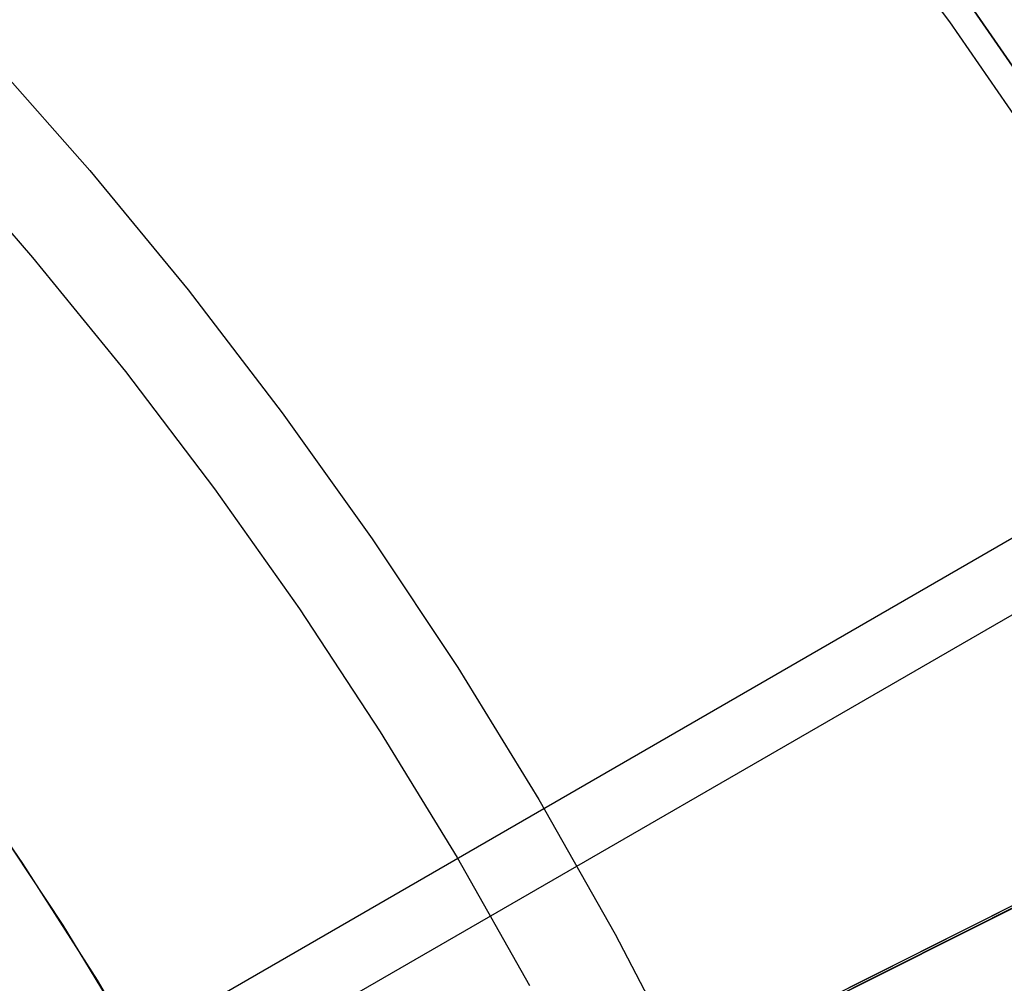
# Model space of a CAD drawing. Header units: millimetres. Extents: x 7986 to 9191, y -11326 to -10283.
# Tile 270 of 312: x 8651 to 8669, y -10627 to -10609. Entities that reach past the tile are written whole.
import ezdxf

# ---------------------------------------------------------------- set-up
doc = ezdxf.new("R2010")
doc.units = ezdxf.units.MM
doc.layers.add('BLANCO METALICO', color=7, linetype='Continuous', true_color=0xededed)
doc.layers.add('color', color=7, linetype='Continuous')
doc.layers.add('luz', color=7, linetype='Continuous')

msp = doc.modelspace()

# ---------------------------------------------------------------- linework, layer by layer
at = {"color": 7, "true_color": 0xffffff}
for p, q in [((9159.718, -10335.254, 40.649), (8648.072, -10630.653, 40.649)), ((9160.337, -10336.326, 35.29), (8648.691, -10631.725, 35.29))]:
    msp.add_line(p, q, dxfattribs=at)
at = {"layer": 'BLANCO METALICO'}
for p, q in [((8666.284, -10605.919, 139.165), (8668.305, -10608.641, 139.165)), ((8666.284, -10605.919, 139.965), (8668.305, -10608.641, 139.965)), ((8670.647, -10611.154, 143.581), (8668.711, -10608.35, 143.581)), ((8668.711, -10608.35, 141.965), (8670.647, -10611.154, 141.965)), ((8670.647, -10611.154, 142.773), (8668.711, -10608.35, 142.773)), ((8668.711, -10608.35, 140.465), (8670.647, -10611.154, 140.465)), ((8668.305, -10608.641, 139.165), (8670.231, -10611.431, 139.165)), ((8668.305, -10608.641, 139.965), (8670.231, -10611.431, 139.965))]:
    msp.add_line(p, q, dxfattribs=at)
at = {"layer": 'color', "color": 254, "true_color": 0xcad1ee}
for p, q in [((8655.514, -10632.208, -3.495), (8724.703, -10597.532, -36.481)), ((8655.514, -10632.208, -3.495), (8724.703, -10597.532, -36.481)), ((8721.671, -10599.052, -37.21), (8643.079, -10638.439, 0.259)), ((8721.671, -10599.052, -37.21), (8643.079, -10638.439, 0.259)), ((8650.315, -10609.248, -7.252), (8652.231, -10611.417, -7.252)), ((8649.357, -10610.968, -8.631), (8651.163, -10613.043, -8.631)), ((8652.231, -10611.417, -7.252), (8654.07, -10613.65, -7.252)), ((8651.163, -10613.043, -8.631), (8652.899, -10615.177, -8.631)), ((8654.07, -10613.65, -7.252), (8655.831, -10615.946, -7.252)), ((8652.899, -10615.177, -8.631), (8654.563, -10617.369, -8.631)), ((8655.831, -10615.946, -7.252), (8657.512, -10618.301, -7.252)), ((8654.563, -10617.369, -8.631), (8656.151, -10619.615, -8.631)), ((8657.512, -10618.301, -7.252), (8659.111, -10620.712, -7.252)), ((8656.151, -10619.615, -8.631), (8657.664, -10621.913, -8.631)), ((8659.111, -10620.712, -7.252), (8660.626, -10623.178, -7.252)), ((8657.664, -10621.913, -8.631), (8659.098, -10624.261, -8.631)), ((8649.507, -10622.238, 17.559), (8650.974, -10624.371, 17.559)), ((8649.507, -10622.238, 17.559), (8650.974, -10624.371, 17.559)), ((8649.507, -10622.238, 7.032), (8650.974, -10624.371, 7.032)), ((8660.626, -10623.178, -7.252), (8662.054, -10625.694, -7.252)), ((8650.314, -10623.391, -3.495), (8651.726, -10625.527, -3.495)), ((8650.314, -10623.391, -3.495), (8651.726, -10625.527, -3.495)), ((8659.098, -10624.261, -8.631), (8660.453, -10626.655, -8.631)), ((8650.974, -10624.371, 17.559), (8652.368, -10626.553, 17.559)), ((8650.974, -10624.371, 17.559), (8652.368, -10626.553, 17.559)), ((8650.974, -10624.371, 7.032), (8652.368, -10626.553, 7.032)), ((8651.726, -10625.527, -3.495), (8653.064, -10627.71, -3.495)), ((8651.726, -10625.527, -3.495), (8653.064, -10627.71, -3.495)), ((8662.054, -10625.694, -7.252), (8663.395, -10628.258, -7.252)), ((8652.368, -10626.553, 17.559), (8653.685, -10628.782, 17.559)), ((8652.368, -10626.553, 17.559), (8653.685, -10628.782, 17.559)), ((8652.368, -10626.553, 7.032), (8653.685, -10628.782, 7.032))]:
    msp.add_line(p, q, dxfattribs=at)
at = {"layer": 'luz', "color": 254, "true_color": 0xcad1ee}
for p, q in [((8454.571, -10732.99, -56.991), (8722.355, -10598.633, -56.991)), ((8722.355, -10598.633, -58.491), (8454.571, -10732.99, -58.491))]:
    msp.add_line(p, q, dxfattribs=at)

doc.saveas('drawing.dxf')
